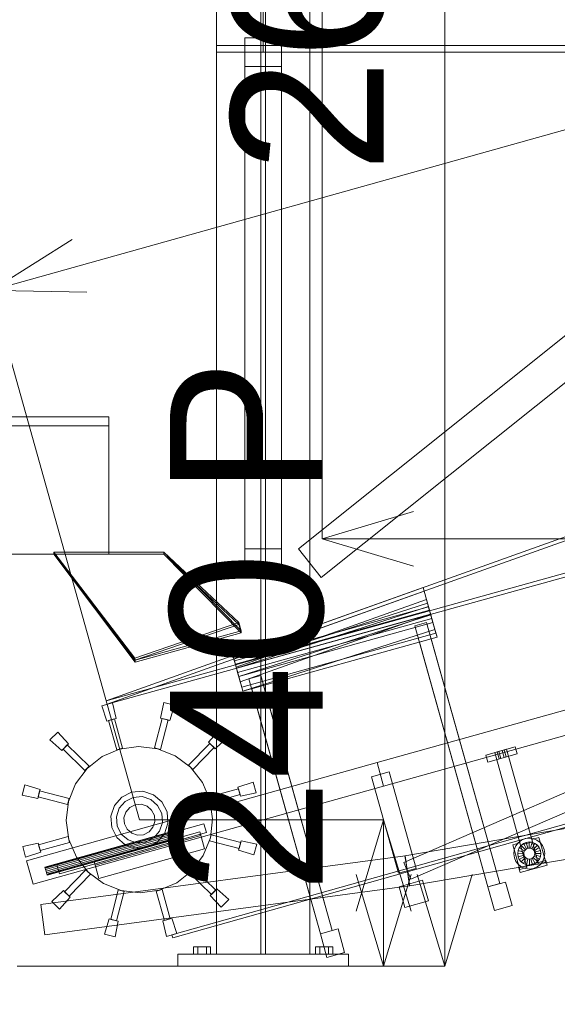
# Model space of a CAD drawing. Header units: millimetres. Extents: x -1970 to 61924, y -58230 to 6847.
# Tile 433 of 656: x 854 to 1734, y -62 to 1550. Entities that reach past the tile are written whole.
import ezdxf

# ---------------------------------------------------------------- set-up
doc = ezdxf.new("R2010")
doc.units = ezdxf.units.MM
for name, color, linetype, lineweight in [('COTAS_O', 1, 'Continuous', 0), ('COTAS_P', 1, 'Continuous', 0), ('lateral_C01', 7, 'Continuous', 0), ('lateral_dos-C01', 7, 'Continuous', 0), ('lateral_dosificador', 7, 'Continuous', 0), ('lateral_tolva', 7, 'Continuous', 0)]:
    doc.layers.add(name, color=color, linetype=linetype, lineweight=lineweight)
doc.dimstyles.new('R19_100', dxfattribs={"dimtxt": 250, "dimasz": 150, "dimexe": 150, "dimexo": 80, "dimgap": 100, "dimtad": 1, "dimtih": 1, "dimtoh": 1, "dimdsep": 46, "dimcen": 0.09, "dimadec": 0, "dimazin": 0, "dimtfac": 1, "dimtdec": 4, "dimtofl": 0, "dimtmove": 0, "dimatfit": 3, "dimfxl": 1, "dimtolj": 1, "dimtzin": 0, "dimarcsym": 0})

# ---------------------------------------------------------------- blocks, each defined once
blk = doc.blocks.new('DIM_R26_1')
at = {"layer": 'COTAS_P'}
for p, q in [((807.3, 1106.7), (9950.7, 3666.7)), ((9950.7, 3666.7), (9794.1, 3669.6)), ((9950.7, 3666.7), (9818.4, 3582.9)), ((10193.4, 2800), (9950.7, 3666.7)), ((807.3, 1106.7), (939.7, 1190.4)), ((1050, 240), (807.3, 1106.7)), ((807.3, 1106.7), (963.9, 1103.8))]:
    blk.add_line(p, q, dxfattribs=at)
blk.add_text('9495 P', height=250, rotation=15.6414, dxfattribs=at).set_placement((5352.1, 2483))
blk = doc.blocks.new('DIM_R26_2')
at = {"layer": 'COTAS_P'}
for p, q in [((1050, 240), (1450, 240)), ((1450, 240), (1405, 90)), ((1450, 0), (1450, 240)), ((1450, 240), (1495, 90)), ((1450, 0), (1405, 150)), ((1450, 0), (1495, 150)), ((1050, 0), (1450, 0))]:
    blk.add_line(p, q, dxfattribs=at)
blk.add_text('240 P', height=250, rotation=90, dxfattribs=at).set_placement((1350, 120))
blk = doc.blocks.new('DIM_R26_17')
at = {"layer": 'COTAS_O'}
for p, q in [((1349.2, 1600), (1349.2, 700)), ((4799.2, 1600), (4799.2, 700)), ((1349.2, 700), (1499.2, 745)), ((4799.2, 700), (4649.2, 745)), ((1349.2, 700), (4799.2, 700)), ((1349.2, 700), (1499.2, 655)), ((4799.2, 700), (4649.2, 655))]:
    blk.add_line(p, q, dxfattribs=at)
blk.add_text('3450 O', height=250, dxfattribs=at).set_placement((3074.2, 800))
blk = doc.blocks.new('DIM_R26_19')
at = {"layer": 'COTAS_P'}
for p, q in [((850, 2600), (1550, 2600)), ((1550, 2600), (1505, 2450)), ((1550, 0), (1550, 2600)), ((1550, 2600), (1595, 2450)), ((1550, 0), (1505, 150)), ((1550, 0), (1595, 150)), ((850, 0), (1550, 0))]:
    blk.add_line(p, q, dxfattribs=at)
blk.add_text('2600 P', height=250, rotation=90, dxfattribs=at).set_placement((1450, 1300))
blk = doc.blocks.new('DIM_R26_28')
at = {"layer": 'COTAS_P'}
for p, q in [((-850, 0), (-850, -2500)), ((61924.1, 0), (61924.1, -2500)), ((-850, -2500), (-700, -2455)), ((61924.1, -2500), (61774.1, -2455)), ((-850, -2500), (61924.1, -2500)), ((-850, -2500), (-700, -2545)), ((61924.1, -2500), (61774.1, -2545))]:
    blk.add_line(p, q, dxfattribs=at)
blk.add_text('62774.13 P', height=250, dxfattribs=at).set_placement((30537.1, -2400))

msp = doc.modelspace()

# ---------------------------------------------------------------- linework, layer by layer
at = {"layer": 'lateral_C01'}
for p, q in [((1103.221, 51.156), (10242.208, 2626.749)), ((1104.577, 46.344), (10243.564, 2621.936)), ((1901.94, 758.281), (995.816, 434.805)), ((997.424, 429.024), (1903.548, 752.5)), ((995.816, 434.805), (1920.384, 691.969)), ((1921.992, 686.188), (997.424, 429.024)), ((1439.231, 333.402), (2594.793, 656.94)), ((1482.878, 169.979), (2594.223, 651.445)), ((1514.741, 620.055), (1203.191, 508.835)), ((1516.359, 614.277), (1204.808, 503.057)), ((1450.016, 294.883), (2605.578, 618.422)), ((1494.804, 142.452), (2606.148, 623.917)), ((1523.481, 588.84), (1514.741, 620.055)), ((1514.741, 620.055), (1516.359, 614.277)), ((1525.099, 583.062), (1516.359, 614.277)), ((1516.359, 614.277), (1520.134, 600.796)), ((1520.134, 600.796), (1208.583, 489.576)), ((1528.874, 569.581), (1520.134, 600.796)), ((1520.134, 600.796), (1526.874, 576.722)), ((1205.55, 500.409), (1523.481, 588.84)), ((1207.168, 494.631), (1525.099, 583.062)), ((1207.438, 493.666), (1521.833, 594.725)), ((1525.369, 582.097), (1207.438, 493.666)), ((1209.056, 487.889), (1523.451, 588.947)), ((1521.833, 594.725), (1525.369, 582.097)), ((1523.451, 588.947), (1521.833, 594.725)), ((1523.451, 588.947), (1526.987, 576.32)), ((1527.226, 575.466), (1523.451, 588.947)), ((1525.099, 583.062), (1523.481, 588.84)), ((1528.874, 569.581), (1525.099, 583.062)), ((1525.369, 582.097), (1526.987, 576.32)), ((1526.987, 576.32), (1209.056, 487.889)), ((1210.942, 481.15), (1528.874, 569.581)), ((1212.83, 474.407), (1527.226, 575.466)), ((1215.323, 465.502), (1526.874, 576.722)), ((1526.874, 576.722), (1535.614, 545.507)), ((1526.987, 576.32), (1530.761, 562.838)), ((1527.226, 575.466), (1530.761, 562.838)), ((1533.966, 551.392), (1527.226, 575.466)), ((1535.614, 545.507), (1528.874, 569.581)), ((1530.761, 562.838), (1212.83, 474.407)), ((1533.966, 551.392), (1219.571, 450.333)), ((1501.047, 557.696), (1520.307, 563.088)), ((1501.047, 557.696), (1620.843, 129.828)), ((1640.103, 135.221), (1520.307, 563.088)), ((1530.761, 562.838), (1537.502, 538.764)), ((1537.502, 538.764), (1533.966, 551.392)), ((1535.614, 545.507), (1217.683, 457.076)), ((1219.571, 450.333), (1537.502, 538.764)), ((1508.599, 530.725), (1527.858, 536.117)), ((1640.103, 135.221), (1527.858, 536.117)), ((1508.599, 530.725), (1620.843, 129.828)), ((1203.191, 508.835), (1205.55, 500.409)), ((1204.808, 503.057), (1203.191, 508.835)), ((1204.808, 503.057), (1207.168, 494.631)), ((1208.583, 489.576), (1204.808, 503.057)), ((1205.55, 500.409), (1207.168, 494.631)), ((1207.168, 494.631), (1210.942, 481.15)), ((1207.438, 493.666), (1209.056, 487.889)), ((1208.583, 489.576), (1210.942, 481.15)), ((1215.323, 465.502), (1208.583, 489.576)), ((1209.056, 487.889), (1212.83, 474.407)), ((1210.942, 481.15), (1217.683, 457.076)), ((1212.83, 474.407), (1219.571, 450.333)), ((1229.485, 470.557), (1248.744, 475.949)), ((1229.485, 470.557), (1346.398, 52.988)), ((1365.657, 58.38), (1248.744, 475.949)), ((1217.683, 457.076), (1215.323, 465.502)), ((1234.022, 454.352), (1253.281, 459.745)), ((1234.022, 454.352), (1346.398, 52.988)), ((1365.657, 58.38), (1253.281, 459.745)), ((988.493, 426.31), (1005.821, 431.161)), ((996.707, 401.431), (988.493, 426.31)), ((997.424, 429.024), (995.816, 434.805)), ((1005.821, 431.161), (1011.72, 405.634)), ((1084.562, 406.45), (1089.889, 432.102)), ((1089.889, 432.102), (1107.32, 427.64)), ((1107.32, 427.64), (1099.666, 402.583)), ((1011.72, 405.634), (996.707, 401.431)), ((1008.98, 405.053), (999.351, 402.356)), ((1022.461, 356.904), (1008.98, 405.053)), ((1074.915, 357.491), (1087.314, 405.93)), ((1099.666, 402.583), (1084.562, 406.45)), ((1084.603, 355.012), (1097.002, 403.45)), ((1097.002, 403.45), (1087.314, 405.93)), ((1012.831, 354.208), (999.351, 402.356)), ((903.579, 370.596), (916.159, 383.461)), ((916.159, 383.461), (934.032, 364.304)), ((1163.156, 366.869), (1180.596, 386.421)), ((1193.461, 373.841), (1174.304, 355.968)), ((1180.596, 386.421), (1193.461, 373.841)), ((1484.651, 180.862), (2674.184, 383.067)), ((923.131, 353.156), (903.579, 370.596)), ((934.032, 364.304), (923.131, 353.156)), ((931.949, 362.43), (924.958, 355.28)), ((960.707, 320.323), (924.958, 355.28)), ((967.698, 327.473), (931.949, 362.43)), ((1017.646, 355.556), (988.84, 343.245)), ((1012.831, 354.208), (1022.461, 356.904)), ((1048.657, 359.992), (1017.646, 355.556)), ((1079.759, 356.252), (1048.657, 359.992)), ((1074.915, 357.491), (1084.603, 355.012)), ((1108.833, 344.588), (1079.759, 356.252)), ((1130.323, 329.293), (1165.28, 365.042)), ((1137.473, 322.302), (1172.43, 358.051)), ((1174.304, 355.968), (1163.156, 366.869)), ((1172.43, 358.051), (1165.28, 365.042)), ((1617.457, 345.918), (1665.605, 359.398)), ((1631.902, 349.962), (1651.161, 355.354)), ((1693.646, 203.613), (1651.161, 355.354)), ((1668.841, 347.843), (1665.605, 359.398)), ((988.84, 343.245), (964.203, 323.898)), ((1133.898, 325.797), (1108.833, 344.588)), ((1617.457, 345.918), (1620.692, 334.362)), ((1620.692, 334.362), (1668.841, 347.843)), ((1631.902, 349.962), (1674.387, 198.221)), ((1635.753, 351.04), (1638.642, 351.849)), ((1635.753, 351.04), (1638.989, 339.485)), ((1638.642, 351.849), (1644.42, 353.467)), ((1641.878, 340.294), (1638.642, 351.849)), ((1641.878, 340.294), (1638.989, 339.485)), ((1641.878, 340.294), (1647.656, 341.911)), ((1644.42, 353.467), (1647.309, 354.276)), ((1647.656, 341.911), (1644.42, 353.467)), ((1650.544, 342.72), (1647.309, 354.276)), ((1647.656, 341.911), (1650.544, 342.72)), ((865.11, 172.657), (1439.231, 333.402)), ((964.203, 323.898), (945.412, 298.833)), ((960.707, 320.323), (967.698, 327.473)), ((1130.323, 329.293), (1137.473, 322.302)), ((1153.245, 301.16), (1133.898, 325.797)), ((1439.231, 333.402), (1450.016, 294.883)), ((1493.03, 131.569), (2682.563, 333.774)), ((1459.068, 318.187), (1430.179, 310.098)), ((1474.396, 152.171), (1430.179, 310.098)), ((1459.068, 318.187), (1503.285, 160.26)), ((857.898, 279.889), (862.36, 297.32)), ((862.36, 297.32), (887.417, 289.666)), ((875.895, 134.138), (1450.016, 294.883)), ((945.412, 298.833), (933.748, 269.759)), ((1165.556, 272.354), (1153.245, 301.16)), ((1164.208, 277.169), (1212.356, 290.649)), ((1211.431, 293.293), (1236.31, 301.507)), ((1215.634, 278.28), (1211.431, 293.293)), ((1215.053, 281.02), (1212.356, 290.649)), ((1236.31, 301.507), (1241.161, 284.179)), ((883.55, 274.562), (857.898, 279.889)), ((887.417, 289.666), (883.55, 274.562)), ((886.55, 287.002), (884.07, 277.314)), ((932.509, 264.915), (884.07, 277.314)), ((934.988, 274.603), (886.55, 287.002)), ((932.509, 264.915), (934.988, 274.603)), ((1020.973, 276.965), (1009.036, 263.043)), ((1037.328, 285.259), (1020.973, 276.965)), ((1039.755, 276.593), (1026.531, 269.887)), ((1055.613, 286.664), (1037.328, 285.259)), ((1054.538, 277.728), (1039.755, 276.593)), ((1068.63, 273.12), (1054.538, 277.728)), ((1073.043, 280.964), (1055.613, 286.664)), ((1086.965, 269.027), (1073.043, 280.964)), ((1164.208, 277.169), (1166.904, 267.539)), ((1166.904, 267.539), (1215.053, 281.02)), ((1241.161, 284.179), (1215.634, 278.28)), ((933.748, 269.759), (930.008, 238.657)), ((1009.036, 263.043), (1003.336, 245.613)), ((1016.88, 258.63), (1012.272, 244.538)), ((1026.531, 269.887), (1016.88, 258.63)), ((1034.251, 260.055), (1027.775, 252.502)), ((1043.125, 264.556), (1034.251, 260.055)), ((1053.045, 265.318), (1043.125, 264.556)), ((1062.502, 262.225), (1053.045, 265.318)), ((1070.055, 255.749), (1062.502, 262.225)), ((1079.887, 263.469), (1068.63, 273.12)), ((1086.593, 250.245), (1079.887, 263.469)), ((1095.259, 252.672), (1086.965, 269.027)), ((1169.992, 241.343), (1165.556, 272.354)), ((1003.336, 245.613), (1004.741, 227.328)), ((1012.272, 244.538), (1013.407, 229.755)), ((1027.775, 252.502), (1024.682, 243.045)), ((1024.682, 243.045), (1025.444, 233.125)), ((1074.556, 246.875), (1070.055, 255.749)), ((1075.318, 236.955), (1074.556, 246.875)), ((1087.728, 235.462), (1086.593, 250.245)), ((1096.664, 234.387), (1095.259, 252.672)), ((914.991, 165.854), (1155.733, 233.258)), ((930.008, 238.657), (934.444, 207.646)), ((1004.741, 227.328), (1013.035, 210.973)), ((1013.407, 229.755), (1020.113, 216.531)), ((1025.444, 233.125), (1029.945, 224.251)), ((1065.749, 219.945), (1072.225, 227.498)), ((1072.225, 227.498), (1075.318, 236.955)), ((1083.12, 221.37), (1087.728, 235.462)), ((1090.964, 216.957), (1096.664, 234.387)), ((1159.778, 218.813), (1155.733, 233.258)), ((1166.252, 210.241), (1169.992, 241.343)), ((933.096, 212.461), (884.947, 198.98)), ((895.193, 162.387), (1116.675, 224.399)), ((895.336, 161.874), (1116.819, 223.886)), ((895.746, 160.413), (1117.228, 222.425)), ((896.358, 158.226), (1117.84, 220.238)), ((1118.563, 217.658), (897.08, 155.647)), ((897.802, 153.067), (1119.285, 215.079)), ((898.415, 150.88), (1119.897, 212.892)), ((898.824, 149.419), (1120.306, 211.431)), ((898.967, 148.906), (1120.45, 210.917)), ((919.036, 151.409), (1159.778, 218.813)), ((935.792, 202.831), (933.096, 212.461)), ((975.735, 171.438), (1149.069, 219.969)), ((976.814, 167.586), (1150.148, 216.117)), ((977.353, 165.66), (1150.687, 214.191)), ((1013.035, 210.973), (1026.957, 199.036)), ((1020.113, 216.531), (1031.37, 206.88)), ((1029.945, 224.251), (1037.498, 217.775)), ((1037.498, 217.775), (1046.955, 214.682)), ((1046.955, 214.682), (1056.875, 215.444)), ((1056.875, 215.444), (1065.749, 219.945)), ((1060.245, 203.407), (1073.469, 210.113)), ((1073.469, 210.113), (1083.12, 221.37)), ((1079.027, 203.035), (1090.964, 216.957)), ((1116.819, 223.886), (1116.675, 224.399)), ((1117.228, 222.425), (1116.819, 223.886)), ((1117.84, 220.238), (1117.228, 222.425)), ((1118.563, 217.658), (1117.84, 220.238)), ((1118.563, 217.658), (1119.285, 215.079)), ((1119.285, 215.079), (1119.897, 212.892)), ((1119.897, 212.892), (1120.306, 211.431)), ((1120.306, 211.431), (1120.45, 210.917)), ((1150.687, 214.191), (1149.069, 219.969)), ((1156.888, 192.043), (1150.148, 216.117)), ((1154.588, 181.167), (1166.252, 210.241)), ((1167.491, 215.085), (1165.012, 205.397)), ((1167.491, 215.085), (1215.93, 202.686)), ((1681.752, 209.006), (1688.315, 209.945)), ((1688.315, 209.945), (1694.899, 209.153)), ((1692.568, 207.465), (1704.123, 210.7)), ((1715.447, 170.255), (1704.123, 210.7)), ((858.839, 195.821), (884.366, 201.72)), ((863.69, 178.493), (858.839, 195.821)), ((884.366, 201.72), (888.569, 186.707)), ((884.947, 198.98), (887.644, 189.351)), ((935.792, 202.831), (887.644, 189.351)), ((934.444, 207.646), (946.755, 178.84)), ((1026.957, 199.036), (1044.387, 193.336)), ((1031.37, 206.88), (1045.462, 202.272)), ((1044.387, 193.336), (1062.672, 194.741)), ((1045.462, 202.272), (1060.245, 203.407)), ((1062.672, 194.741), (1079.027, 203.035)), ((1165.012, 205.397), (1213.45, 192.998)), ((1212.583, 190.334), (1216.45, 205.438)), ((1213.45, 192.998), (1215.93, 202.686)), ((1216.45, 205.438), (1242.102, 200.111)), ((1242.102, 200.111), (1237.64, 182.68)), ((1661.753, 198.837), (1673.308, 202.072)), ((1661.753, 198.837), (1673.076, 158.392)), ((1663.993, 190.845), (1666.462, 196.999)), ((1666.462, 196.999), (1670.439, 202.305)), ((1670.193, 189.258), (1672.04, 193.861)), ((1670.439, 202.305), (1675.654, 206.4)), ((1672.04, 193.861), (1675.015, 197.83)), ((1680.756, 188.959), (1672.04, 193.861)), ((1684.632, 161.628), (1673.308, 202.072)), ((1674.387, 198.221), (1693.646, 203.613)), ((1675.015, 197.83), (1678.916, 200.893)), ((1682.165, 190.839), (1675.015, 197.83)), ((1675.654, 206.4), (1681.752, 209.006)), ((1678.916, 200.893), (1683.477, 202.843)), ((1684.013, 192.29), (1678.916, 200.893)), ((1683.477, 202.843), (1688.387, 203.545)), ((1686.173, 193.213), (1683.477, 202.843)), ((1686.173, 193.213), (1688.499, 193.546)), ((1688.499, 193.546), (1688.387, 203.545)), ((1688.387, 203.545), (1693.312, 202.953)), ((1688.499, 193.546), (1690.832, 193.265)), ((1690.832, 193.265), (1693.312, 202.953)), ((1692.568, 207.465), (1703.891, 167.02)), ((1693.012, 192.39), (1697.915, 201.106)), ((1693.312, 202.953), (1697.915, 201.106)), ((1694.892, 190.981), (1701.884, 198.131)), ((1694.899, 209.153), (1701.053, 206.684)), ((1696.343, 189.133), (1704.947, 194.23)), ((1697.915, 201.106), (1701.884, 198.131)), ((1701.053, 206.684), (1706.358, 202.707)), ((1701.884, 198.131), (1704.947, 194.23)), ((1704.947, 194.23), (1706.896, 189.669)), ((1706.358, 202.707), (1710.453, 197.492)), ((1710.453, 197.492), (1713.059, 191.395)), ((888.569, 186.707), (863.69, 178.493)), ((888.756, 101.139), (1485.525, 180.995)), ((946.755, 178.84), (966.102, 154.203)), ((983.554, 143.512), (1156.888, 192.043)), ((1135.797, 156.102), (1154.588, 181.167)), ((1237.64, 182.68), (1212.583, 190.334)), ((1484.651, 180.862), (1493.03, 131.569)), ((1485.525, 180.995), (1492.156, 131.436)), ((1663.201, 184.262), (1663.993, 190.845)), ((1664.14, 177.698), (1663.201, 184.262)), ((1666.746, 171.601), (1664.14, 177.698)), ((1669.601, 184.334), (1670.193, 189.258)), ((1679.6, 184.446), (1669.601, 184.334)), ((1670.303, 179.424), (1669.601, 184.334)), ((1679.881, 186.778), (1670.193, 189.258)), ((1679.933, 182.12), (1670.303, 179.424)), ((1672.253, 174.863), (1670.303, 179.424)), ((1680.856, 179.959), (1672.253, 174.863)), ((1682.307, 178.111), (1675.316, 170.962)), ((1679.6, 184.446), (1679.881, 186.778)), ((1679.933, 182.12), (1679.6, 184.446)), ((1679.881, 186.778), (1680.756, 188.959)), ((1680.856, 179.959), (1679.933, 182.12)), ((1680.756, 188.959), (1682.165, 190.839)), ((1682.307, 178.111), (1680.856, 179.959)), ((1682.165, 190.839), (1684.013, 192.29)), ((1684.187, 176.702), (1682.307, 178.111)), ((1684.013, 192.29), (1686.173, 193.213)), ((1690.832, 193.265), (1693.012, 192.39)), ((1693.012, 192.39), (1694.892, 190.981)), ((1695.035, 178.254), (1693.187, 176.803)), ((1694.892, 190.981), (1696.343, 189.133)), ((1696.444, 180.134), (1695.035, 178.254)), ((1695.035, 178.254), (1702.184, 171.262)), ((1696.343, 189.133), (1697.267, 186.973)), ((1697.319, 182.314), (1696.444, 180.134)), ((1696.444, 180.134), (1705.16, 175.231)), ((1706.896, 189.669), (1697.267, 186.973)), ((1697.267, 186.973), (1697.599, 184.647)), ((1697.599, 184.647), (1697.319, 182.314)), ((1697.319, 182.314), (1707.006, 179.834)), ((1697.599, 184.647), (1707.599, 184.759)), ((1707.006, 179.834), (1705.16, 175.231)), ((1706.896, 189.669), (1707.599, 184.759)), ((1707.599, 184.759), (1707.006, 179.834)), ((1713.206, 178.247), (1710.738, 172.093)), ((1713.059, 191.395), (1713.998, 184.831)), ((1713.998, 184.831), (1713.206, 178.247)), ((865.11, 172.657), (875.895, 134.138)), ((895.336, 161.874), (895.193, 162.387)), ((895.746, 160.413), (895.336, 161.874)), ((914.991, 165.854), (919.036, 151.409)), ((975.735, 171.438), (977.353, 165.66)), ((976.814, 167.586), (983.554, 143.512)), ((1482.878, 169.979), (1494.804, 142.452)), ((1670.841, 166.386), (1666.746, 171.601)), ((1676.147, 162.408), (1670.841, 166.386)), ((1671.305, 161.012), (1715.601, 173.414)), ((1675.316, 170.962), (1672.253, 174.863)), ((1673.076, 158.392), (1684.632, 161.628)), ((1673.462, 153.308), (1717.758, 165.71)), ((1679.285, 167.986), (1675.316, 170.962)), ((1682.301, 159.94), (1676.147, 162.408)), ((1684.187, 176.702), (1679.285, 167.986)), ((1683.888, 166.14), (1679.285, 167.986)), ((1686.368, 175.827), (1683.888, 166.14)), ((1688.812, 165.547), (1683.888, 166.14)), ((1686.368, 175.827), (1684.187, 176.702)), ((1688.701, 175.547), (1686.368, 175.827)), ((1691.026, 175.88), (1688.701, 175.547)), ((1688.701, 175.547), (1688.812, 165.547)), ((1693.722, 166.25), (1688.812, 165.547)), ((1693.187, 176.803), (1691.026, 175.88)), ((1691.026, 175.88), (1693.722, 166.25)), ((1693.187, 176.803), (1698.283, 168.199)), ((1698.283, 168.199), (1693.722, 166.25)), ((1701.545, 162.693), (1695.448, 160.087)), ((1702.184, 171.262), (1698.283, 168.199)), ((1706.76, 166.788), (1701.545, 162.693)), ((1705.16, 175.231), (1702.184, 171.262)), ((1703.891, 167.02), (1715.447, 170.255)), ((1710.738, 172.093), (1706.76, 166.788)), ((1717.758, 165.71), (1715.601, 173.414)), ((896.358, 158.226), (895.746, 160.413)), ((897.08, 155.647), (896.358, 158.226)), ((897.802, 153.067), (897.08, 155.647)), ((897.802, 153.067), (898.415, 150.88)), ((898.415, 150.88), (898.824, 149.419)), ((898.824, 149.419), (898.967, 148.906)), ((962.527, 157.698), (927.57, 121.949)), ((969.677, 150.707), (934.72, 114.958)), ((969.677, 150.707), (962.527, 157.698)), ((966.102, 154.203), (991.167, 135.412)), ((1111.16, 136.755), (1135.797, 156.102)), ((1139.293, 159.677), (1132.302, 152.527)), ((1132.302, 152.527), (1168.051, 117.57)), ((1139.293, 159.677), (1175.042, 124.72)), ((1503.285, 160.26), (1474.396, 152.171)), ((1671.305, 161.012), (1673.462, 153.308)), ((1688.884, 159.148), (1682.301, 159.94)), ((1695.448, 160.087), (1688.884, 159.148)), ((895.387, 51.581), (1492.156, 131.436)), ((991.167, 135.412), (1020.241, 123.748)), ((1082.354, 124.444), (1111.16, 136.755)), ((1475.383, 130.102), (1513.902, 140.887)), ((1475.383, 130.102), (1484.819, 96.398)), ((1523.338, 107.183), (1513.902, 140.887)), ((1620.843, 129.828), (1649.732, 137.917)), ((1620.843, 129.828), (1640.103, 135.221)), ((1620.843, 129.828), (1631.628, 91.31)), ((1660.517, 99.398), (1649.732, 137.917)), ((906.539, 106.159), (925.696, 124.032)), ((936.844, 113.131), (919.404, 93.579)), ((925.696, 124.032), (936.844, 113.131)), ((927.57, 121.949), (934.72, 114.958)), ((1015.397, 124.988), (1002.998, 76.55)), ((1025.085, 122.509), (1012.686, 74.07)), ((1025.085, 122.509), (1015.397, 124.988)), ((1020.241, 123.748), (1051.343, 120.008)), ((1051.343, 120.008), (1082.354, 124.444)), ((1087.169, 125.792), (1077.539, 123.096)), ((1077.539, 123.096), (1091.02, 74.947)), ((1087.169, 125.792), (1100.649, 77.644)), ((1165.968, 115.696), (1176.869, 126.844)), ((1183.841, 96.539), (1165.968, 115.696)), ((1168.051, 117.57), (1175.042, 124.72)), ((1176.869, 126.844), (1196.421, 109.404)), ((888.756, 101.139), (895.387, 51.581)), ((919.404, 93.579), (906.539, 106.159)), ((1196.421, 109.404), (1183.841, 96.539)), ((1484.819, 96.398), (1523.338, 107.183)), ((1631.628, 91.31), (1660.517, 99.398)), ((992.68, 52.36), (1000.334, 77.417)), ((1000.334, 77.417), (1015.438, 73.55)), ((1002.998, 76.55), (1012.686, 74.07)), ((1015.438, 73.55), (1010.111, 47.898)), ((1088.28, 74.366), (1103.293, 78.569)), ((1094.179, 48.839), (1088.28, 74.366)), ((1091.02, 74.947), (1100.649, 77.644)), ((1103.293, 78.569), (1111.507, 53.69)), ((1010.111, 47.898), (992.68, 52.36)), ((1111.507, 53.69), (1094.179, 48.839)), ((1104.577, 46.344), (1103.221, 51.156)), ((1346.398, 52.988), (1375.287, 61.076)), ((1346.398, 52.988), (1365.657, 58.38)), ((1346.398, 52.988), (1357.182, 14.469)), ((1386.071, 22.558), (1375.287, 61.076)), ((1357.182, 14.469), (1386.071, 22.558))]:
    msp.add_line(p, q, dxfattribs=at)
at = {"layer": 'lateral_dos-C01'}
for p, q in [((910, 678), (1090, 678)), ((1043.291, 501.01), (910, 678)), ((910, 678), (910, 675)), ((910, 678), (1042.339, 504.413)), ((1090, 678), (1216.709, 549.245)), ((1090, 675), (1090, 678)), ((1090, 678), (1212.933, 562.731)), ((910, 675), (1043.291, 498.01)), ((1090, 675), (910, 675)), ((1042.339, 501.413), (910, 675)), ((1216.709, 546.245), (1090, 675)), ((1212.933, 559.731), (1090, 675)), ((1042.339, 504.413), (1212.933, 562.731)), ((1212.933, 559.731), (1042.339, 501.413)), ((1216.709, 549.245), (1043.291, 501.01)), ((1212.933, 562.731), (1216.709, 549.245)), ((1212.933, 559.731), (1212.933, 562.731)), ((1216.709, 546.245), (1212.933, 559.731)), ((1216.709, 546.245), (1216.709, 549.245)), ((1043.291, 498.01), (1216.709, 546.245)), ((1042.339, 501.413), (1042.339, 504.413)), ((1043.291, 501.01), (1042.339, 504.413)), ((1042.339, 501.413), (1043.291, 498.01)), ((1043.291, 498.01), (1043.291, 501.01))]:
    msp.add_line(p, q, dxfattribs=at)
at = {"layer": 'lateral_dosificador'}
for p, q in [((1000, 900), (760, 900)), ((1000, 675), (1000, 900)), ((1000, 885), (1000, 900)), ((1000, 885), (760, 885)), ((1000, 675), (760, 675))]:
    msp.add_line(p, q, dxfattribs=at)
at = {"layer": 'lateral_tolva'}
for p, q in [((1176.2, 3300), (1176.2, 20)), ((1248.7, 3300), (1248.7, 20)), ((1256.7, 20), (1256.7, 3300)), ((1329.2, 20), (1329.2, 3300)), ((1248.7, 1508), (1248.7, 1639)), ((1252.7, 1639), (1252.7, 1508)), ((1256.7, 1508), (1256.7, 1639)), ((1282.7, 1520.433), (1222.7, 1520.433)), ((1222.7, 1520.433), (1222.7, 683.433)), ((1222.7, 1520.433), (1222.7, 1473.567)), ((1282.7, 683.433), (1282.7, 1520.433)), ((1282.7, 1473.567), (1282.7, 1520.433)), ((1310.467, 683.433), (2357.467, 1520.433)), ((1329.2, 1508), (1176.2, 1508)), ((1176.2, 1497), (1176.2, 1508)), ((1256.7, 1508), (1248.7, 1508)), ((1252.7, 1508), (4895.7, 1508)), ((1252.7, 1508), (1252.7, 1497)), ((1329.2, 1497), (1329.2, 1508)), ((1329.2, 1497), (1176.2, 1497)), ((1252.7, 1497), (4895.7, 1497)), ((1222.7, 636.567), (1222.7, 1473.567)), ((1222.7, 1473.567), (1282.7, 1473.567)), ((1282.7, 1473.567), (1282.7, 636.567)), ((1347.933, 636.567), (2394.933, 1473.567)), ((1222.7, 683.433), (1282.7, 683.433)), ((1222.7, 636.567), (1222.7, 683.433)), ((1282.7, 683.433), (1282.7, 636.567)), ((1310.467, 683.433), (1347.933, 636.567)), ((1282.7, 636.567), (1222.7, 636.567)), ((1112.7, 20), (1392.7, 20)), ((1112.7, 20), (1112.7, 0)), ((1145.7, 32), (1138.7, 32)), ((1138.7, 20), (1138.7, 32)), ((1145.7, 20), (1138.7, 20)), ((1159.7, 32), (1145.7, 32)), ((1145.7, 20), (1145.7, 32)), ((1159.7, 20), (1145.7, 20)), ((1166.7, 32), (1159.7, 32)), ((1159.7, 20), (1159.7, 32)), ((1159.7, 20), (1166.7, 20)), ((1166.7, 32), (1166.7, 20)), ((1176.2, 20), (1329.2, 20)), ((1248.7, 20), (1256.7, 20)), ((1345.7, 32), (1338.7, 32)), ((1338.7, 20), (1338.7, 32)), ((1345.7, 20), (1338.7, 20)), ((1359.7, 32), (1345.7, 32)), ((1345.7, 20), (1345.7, 32)), ((1359.7, 20), (1345.7, 20)), ((1366.7, 32), (1359.7, 32)), ((1359.7, 20), (1359.7, 32)), ((1359.7, 20), (1366.7, 20)), ((1366.7, 32), (1366.7, 20)), ((1392.7, 0), (1392.7, 20)), ((1112.7, 0), (1392.7, 0))]:
    msp.add_line(p, q, dxfattribs=at)

# ---------------------------------------------------------------- dimensions: what is measured, and where the dimension line sits
at = {"layer": 'COTAS_O'}
dim = msp.add_aligned_dim(p1=(1349.2, 1600), p2=(4799.2, 1600), distance=-900, text='<> O', dimstyle='R19_100', dxfattribs=at)
dim.commit()
dim.dimension.update_dxf_attribs({"geometry": 'DIM_R26_17', "text_midpoint": (3074.2, 700)})
at = {"layer": 'COTAS_P'}
for p1, p2, distance, picture, middle in [((1050, 240), (10193.381, 2800), 900, 'DIM_R26_1', (5379.037, 2386.671)), ((850, 0), (850, 2600), -700, 'DIM_R26_19', (1550, 1300)), ((1050, 0), (1050, 240), -400, 'DIM_R26_2', (1450, 120)), ((-850, 0), (61924.134, 0), -2500, 'DIM_R26_28', (30537.067, -2500))]:
    dim = msp.add_aligned_dim(p1=p1, p2=p2, distance=distance, text='<> P', dimstyle='R19_100', dxfattribs=at)
    dim.commit()
    dim.dimension.update_dxf_attribs({"geometry": picture, "text_midpoint": middle})

doc.saveas('drawing.dxf')
